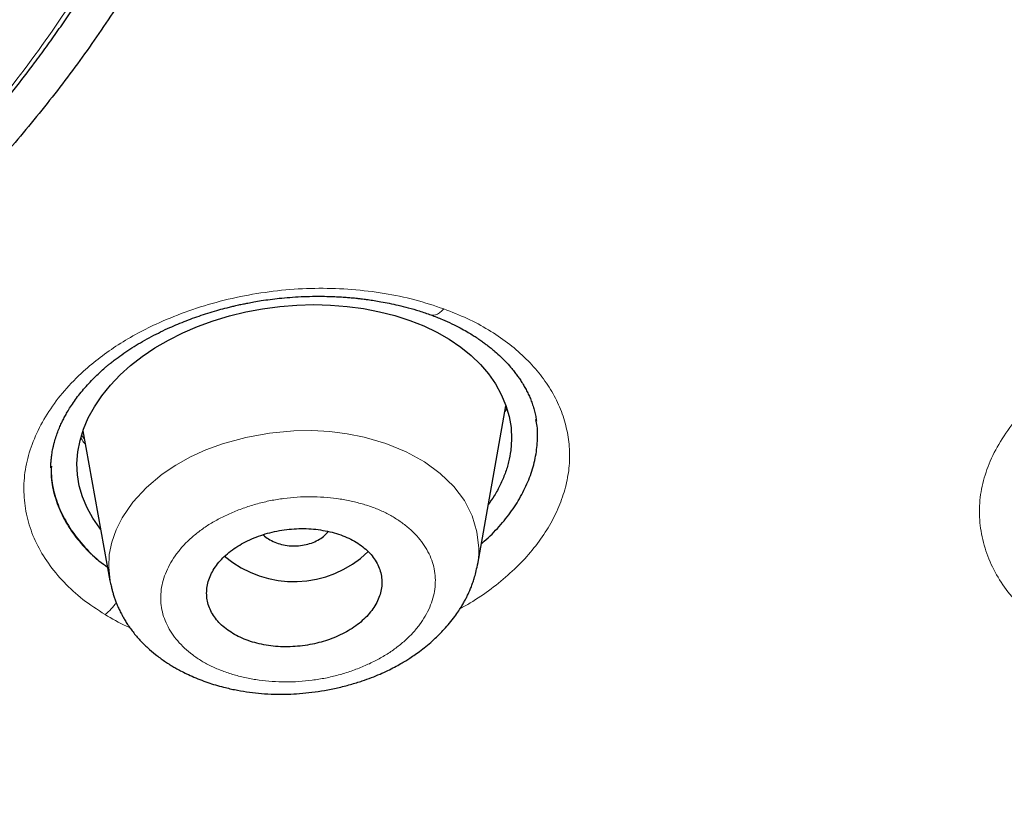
# Model space of a CAD drawing. Header units: millimetres. Extents: x 8 to 1023, y 12 to 832.
# Tile 710 of 968: x 656 to 666, y 758 to 766. Entities that reach past the tile are written whole.
import ezdxf

# ---------------------------------------------------------------- set-up
doc = ezdxf.new("R2010")
doc.units = ezdxf.units.MM

msp = doc.modelspace()

# ---------------------------------------------------------------- linework, layer by layer
at = {"color": 7, "linetype": 'Continuous', "lineweight": 30}
for p, q in [((660.319, 760.1), (660.609, 761.728)), ((660.612, 761.719), (660.606, 761.712)), ((656.264, 761.47), (656.54, 759.929)), ((660.316, 760.101), (660.314, 760.089))]:
    msp.add_line(p, q, dxfattribs=at)
at = {"color": 8, "linetype": 'Continuous', "lineweight": 0}
msp.add_line((660.619, 761.695), (660.598, 761.664), dxfattribs=at)
at = {"color": 7, "linetype": 'Continuous', "lineweight": 30, "flags": 128}
msp.add_lwpolyline([(656.444, 760.462), (656.437, 760.47), (656.366, 760.572), (656.307, 760.679), (656.26, 760.791), (656.227, 760.904), (656.208, 761.019), (656.203, 761.135), (656.212, 761.253), (656.234, 761.372), (656.27, 761.489), (656.319, 761.604), (656.382, 761.718), (656.458, 761.831), (656.546, 761.94), (656.645, 762.044), (656.754, 762.142), (656.874, 762.235), (657.004, 762.322), (657.143, 762.403), (657.289, 762.476), (657.442, 762.542), (657.602, 762.6), (657.769, 762.65), (657.938, 762.691), (658.11, 762.723), (658.285, 762.747), (658.46, 762.761), (658.635, 762.766), (658.807, 762.761), (658.978, 762.748), (659.147, 762.725), (659.31, 762.694), (659.468, 762.653), (659.621, 762.604), (659.765, 762.547), (659.9, 762.482), (660.027, 762.41), (660.144, 762.33), (660.251, 762.244), (660.346, 762.152), (660.43, 762.055), (660.501, 761.952), (660.561, 761.844), (660.608, 761.732), (660.642, 761.618), (660.661, 761.503), (660.666, 761.386), (660.658, 761.268), (660.658, 761.268)], dxfattribs=at)
at = {"color": 8, "linetype": 'Continuous', "lineweight": 0, "flags": 128}
for points in [[(659.971, 762.723), (659.949, 762.701), (659.928, 762.683), (659.907, 762.669), (659.886, 762.661), (659.867, 762.657), (659.848, 762.658), (659.839, 762.66)], [(656.545, 759.929), (656.529, 760.071), (656.535, 760.2), (656.561, 760.328), (656.605, 760.454), (656.667, 760.578), (656.777, 760.737), (656.916, 760.887), (657.079, 761.024), (657.218, 761.118), (657.368, 761.202), (657.528, 761.275), (657.698, 761.338), (657.936, 761.403), (658.181, 761.447), (658.43, 761.47), (658.616, 761.473), (658.8, 761.463), (658.979, 761.441), (659.153, 761.405), (659.376, 761.34), (659.583, 761.254), (659.771, 761.151), (659.935, 761.032), (660.073, 760.899), (660.182, 760.754), (660.262, 760.597), (660.311, 760.433), (660.33, 760.264), (660.33, 760.264)]]:
    msp.add_lwpolyline(points, dxfattribs=at)
at = {"color": 7, "linetype": 'Continuous', "lineweight": 30}
msp.add_arc((658.431, 761.019), 1.098, 229.6223, 314.0116, dxfattribs=at)
at = {"color": 8, "linetype": 'Continuous', "lineweight": 0}
msp.add_arc((656.213, 759.953), 0.463, 306.9694, 328.2188, dxfattribs=at)
at = {"color": 7, "linetype": 'Continuous', "lineweight": 30}
for points, knots in [([(638.967, 820.409), (639.825, 820.401), (641.54, 820.386), (644.108, 820.26), (646.667, 820.06), (649.211, 819.78), (651.736, 819.422), (654.237, 818.985), (656.847, 818.443), (659.555, 817.781), (662.346, 816.982), (665.077, 816.082), (667.741, 815.083), (670.332, 813.99), (672.724, 812.86), (674.924, 811.713), (676.942, 810.562), (678.889, 809.349), (680.762, 808.076), (682.555, 806.746), (684.266, 805.361), (685.893, 803.924), (687.432, 802.438), (688.881, 800.905), (690.237, 799.329), (691.498, 797.713), (692.662, 796.059), (693.724, 794.369), (694.737, 792.553), (695.676, 790.607), (696.518, 788.53), (697.215, 786.425), (697.764, 784.298), (698.165, 782.153), (698.403, 780.1), (698.503, 778.144), (698.485, 776.289), (698.354, 774.437), (698.113, 772.591), (697.761, 770.754), (697.3, 768.929), (696.731, 767.121), (696.054, 765.331), (695.271, 763.565), (694.383, 761.824), (693.39, 760.113), (692.294, 758.435), (691.099, 756.793), (689.735, 755.101), (688.185, 753.369), (686.433, 751.611), (684.562, 749.919), (682.573, 748.298), (680.479, 746.747), (678.994, 745.78), (678.252, 745.296)], [0, 0, 0, 0, 0.017859, 0.035717, 0.053574, 0.07143, 0.089287, 0.107143, 0.125, 0.145832, 0.166666, 0.1875, 0.208333, 0.229166, 0.249999, 0.267856, 0.285713, 0.303571, 0.321429, 0.339287, 0.357144, 0.375001, 0.392858, 0.410715, 0.428572, 0.446429, 0.464286, 0.482143, 0.500002, 0.520835, 0.541668, 0.562501, 0.583334, 0.604167, 0.624999, 0.642856, 0.660713, 0.678571, 0.696428, 0.714286, 0.732144, 0.750003, 0.76786, 0.785718, 0.803575, 0.821433, 0.839289, 0.857146, 0.875003, 0.895835, 0.916668, 0.9375, 0.958333, 0.979167, 1, 1, 1, 1]), ([(638.967, 735.109), (639.574, 735.113), (640.787, 735.121), (642.603, 735.185), (644.413, 735.288), (646.217, 735.433), (648.014, 735.618), (649.801, 735.844), (651.525, 736.103), (653.184, 736.389), (654.78, 736.7), (656.361, 737.043), (657.927, 737.419), (659.479, 737.828), (661.066, 738.282), (662.683, 738.787), (664.324, 739.344), (665.935, 739.936), (667.518, 740.564), (669.071, 741.227), (670.597, 741.926), (672.053, 742.641), (673.438, 743.365), (674.752, 744.095), (676.034, 744.851), (677.285, 745.634), (678.505, 746.442), (679.727, 747.299), (680.947, 748.208), (682.157, 749.169), (683.325, 750.157), (684.449, 751.171), (685.531, 752.212), (686.571, 753.281), (687.54, 754.346), (688.44, 755.401), (689.269, 756.44), (690.054, 757.494), (690.796, 758.561), (691.493, 759.642), (692.165, 760.769), (692.807, 761.942), (693.414, 763.161), (693.967, 764.394), (694.467, 765.639), (694.913, 766.898), (695.307, 768.172), (695.637, 769.422), (695.907, 770.643), (696.122, 771.83), (696.289, 773.019), (696.407, 774.209), (696.478, 775.401), (696.501, 776.628), (696.472, 777.89), (696.385, 779.185), (696.241, 780.478), (696.04, 781.77), (695.783, 783.061), (695.469, 784.349), (695.11, 785.595), (694.712, 786.795), (694.282, 787.948), (693.806, 789.089), (693.286, 790.218), (692.721, 791.335), (692.12, 792.423), (691.486, 793.483), (690.822, 794.514), (690.118, 795.532), (689.373, 796.538), (688.589, 797.53), (687.765, 798.51), (686.903, 799.473), (685.994, 800.432), (685.038, 801.383), (684.031, 802.327), (682.988, 803.248), (681.91, 804.146), (680.795, 805.023), (679.662, 805.863), (678.514, 806.667), (677.353, 807.437), (676.161, 808.184), (674.939, 808.909), (673.685, 809.611), (672.401, 810.29), (671.091, 810.944), (669.74, 811.58), (668.351, 812.195), (666.92, 812.79), (665.466, 813.354), (663.991, 813.887), (662.494, 814.39), (661.001, 814.854), (659.513, 815.28), (658.034, 815.671), (656.538, 816.032), (655.027, 816.364), (653.499, 816.666), (651.955, 816.939), (650.399, 817.182), (648.812, 817.398), (647.198, 817.584), (645.557, 817.739), (643.913, 817.86), (642.267, 817.945), (640.618, 817.999), (639.517, 818.006), (638.967, 818.009)], [0, 0, 0, 0, 0.010081, 0.020137, 0.030179, 0.040216, 0.050257, 0.060311, 0.070335, 0.079491, 0.088633, 0.097767, 0.1069, 0.116039, 0.125192, 0.135253, 0.145282, 0.155288, 0.16528, 0.175267, 0.185259, 0.195301, 0.204496, 0.213673, 0.222839, 0.232002, 0.241168, 0.250345, 0.260322, 0.270285, 0.280246, 0.290212, 0.300194, 0.310203, 0.320293, 0.329526, 0.338727, 0.347904, 0.357065, 0.366218, 0.375372, 0.385323, 0.395264, 0.405207, 0.415162, 0.425139, 0.435149, 0.445226, 0.454443, 0.463632, 0.472801, 0.481959, 0.491116, 0.500279, 0.510233, 0.520184, 0.530144, 0.540125, 0.550137, 0.560192, 0.570258, 0.579448, 0.588609, 0.59775, 0.60688, 0.616007, 0.625139, 0.633867, 0.642594, 0.651329, 0.660077, 0.668845, 0.677642, 0.686473, 0.695244, 0.704395, 0.713529, 0.722653, 0.731774, 0.740899, 0.750037, 0.758756, 0.767483, 0.776222, 0.78498, 0.793764, 0.802579, 0.811433, 0.820208, 0.829363, 0.838502, 0.847632, 0.856762, 0.865897, 0.875044, 0.883755, 0.89247, 0.901196, 0.909939, 0.918704, 0.927499, 0.936329, 0.945126, 0.954305, 0.963462, 0.972602, 0.981734, 0.990864, 1, 1, 1, 1]), ([(638.967, 785.936), (639.257, 785.933), (639.834, 785.928), (640.696, 785.886), (641.551, 785.819), (642.398, 785.725), (643.233, 785.604), (644.055, 785.457), (644.865, 785.285), (645.668, 785.087), (646.462, 784.864), (647.245, 784.615), (648.014, 784.341), (648.767, 784.042), (649.503, 783.718), (650.215, 783.373), (650.9, 783.01), (651.557, 782.63), (652.189, 782.23), (652.798, 781.809), (653.384, 781.367), (653.945, 780.903), (654.478, 780.419), (654.983, 779.917), (655.454, 779.402), (655.891, 778.878), (656.294, 778.344), (656.665, 777.798), (657.008, 777.236), (657.319, 776.661), (657.597, 776.074), (657.839, 775.481), (658.045, 774.88), (658.214, 774.275), (658.346, 773.67), (658.44, 773.066), (658.497, 772.463), (658.516, 771.854), (658.498, 771.242), (658.442, 770.628), (658.348, 770.018), (658.217, 769.412), (658.049, 768.813), (657.845, 768.221), (657.606, 767.637), (657.331, 767.056), (657.018, 766.477), (656.67, 765.904), (656.288, 765.341), (655.875, 764.796), (655.431, 764.266), (654.959, 763.756), (654.46, 763.265), (653.934, 762.793), (653.379, 762.336), (652.791, 761.894), (652.174, 761.468), (651.529, 761.06), (650.862, 760.675), (650.173, 760.311), (649.465, 759.972), (648.74, 759.657), (647.998, 759.366), (647.235, 759.095), (646.448, 758.846), (645.642, 758.62), (644.822, 758.418), (643.996, 758.244), (643.163, 758.097), (642.329, 757.977), (641.493, 757.885), (640.657, 757.82), (639.814, 757.779), (639.25, 757.774), (638.967, 757.772)], [0, 0, 0, 0, 0.01416, 0.028225, 0.042221, 0.056175, 0.070116, 0.08382, 0.097563, 0.111371, 0.125269, 0.139236, 0.153202, 0.167193, 0.181236, 0.195324, 0.209096, 0.222815, 0.236507, 0.250198, 0.264062, 0.277956, 0.291908, 0.305946, 0.319987, 0.333699, 0.347417, 0.361166, 0.374969, 0.38903, 0.403034, 0.417007, 0.430976, 0.44504, 0.458842, 0.472564, 0.48623, 0.49987, 0.513831, 0.527731, 0.541598, 0.555459, 0.569343, 0.583028, 0.596788, 0.610648, 0.624634, 0.638912, 0.653063, 0.667115, 0.681093, 0.695027, 0.708695, 0.722372, 0.736086, 0.749862, 0.763897, 0.77786, 0.791778, 0.805678, 0.819587, 0.833284, 0.847043, 0.860888, 0.874845, 0.889056, 0.903155, 0.91717, 0.931127, 0.945054, 0.95873, 0.972428, 0.986177, 1, 1, 1, 1]), ([(696.002, 776.466), (695.995, 775.965), (695.98, 774.963), (695.861, 773.463), (695.671, 771.966), (695.403, 770.472), (695.058, 768.982), (694.646, 767.529), (694.173, 766.115), (693.644, 764.745), (693.05, 763.39), (692.39, 762.05), (691.653, 760.704), (690.836, 759.354), (689.936, 758.003), (688.967, 756.676), (687.929, 755.373), (686.822, 754.093), (685.671, 752.865), (684.485, 751.69), (683.268, 750.57), (681.999, 749.481), (680.677, 748.423), (679.281, 747.382), (677.809, 746.359), (676.259, 745.359), (674.655, 744.399), (672.996, 743.477), (671.286, 742.597), (669.568, 741.779), (667.85, 741.022), (666.138, 740.324), (664.394, 739.67), (662.62, 739.06), (660.784, 738.485), (658.885, 737.946), (656.924, 737.45), (654.934, 737.004), (652.914, 736.61), (650.868, 736.267), (648.844, 735.984), (646.851, 735.757), (644.895, 735.584), (642.936, 735.461), (640.975, 735.386), (638.968, 735.36), (636.917, 735.386), (634.827, 735.468), (632.743, 735.605), (630.664, 735.798), (628.594, 736.046), (626.578, 736.343), (624.621, 736.682), (622.727, 737.062), (620.857, 737.487), (619.01, 737.958), (617.144, 738.486), (615.264, 739.075), (613.374, 739.728), (611.522, 740.43), (609.706, 741.18), (607.926, 741.979), (606.219, 742.809), (604.589, 743.665), (603.037, 744.539), (601.531, 745.45), (600.073, 746.396), (598.63, 747.399), (597.207, 748.46), (595.812, 749.581), (594.477, 750.737), (593.201, 751.928), (591.982, 753.155), (590.846, 754.392), (589.791, 755.634), (588.819, 756.873), (587.909, 758.133), (587.061, 759.414), (586.26, 760.742), (585.51, 762.116), (584.818, 763.533), (584.199, 764.965), (583.654, 766.413), (583.181, 767.878), (582.788, 769.332), (582.473, 770.771), (582.232, 772.188), (582.061, 773.609), (581.954, 775.036), (581.941, 775.989), (581.934, 776.466)], [0, 0, 0, 0, 0.011647, 0.023279, 0.034914, 0.046569, 0.058262, 0.069997, 0.081033, 0.092045, 0.103046, 0.114051, 0.125075, 0.136674, 0.148268, 0.159874, 0.171507, 0.183184, 0.194903, 0.205931, 0.216944, 0.227954, 0.238974, 0.250018, 0.2616, 0.2732, 0.284834, 0.296518, 0.308264, 0.319998, 0.330999, 0.341975, 0.352941, 0.363907, 0.374886, 0.386463, 0.398058, 0.409684, 0.421356, 0.433089, 0.444843, 0.455871, 0.466863, 0.477832, 0.488791, 0.499751, 0.51144, 0.523115, 0.53479, 0.54648, 0.558201, 0.569925, 0.580927, 0.591892, 0.602833, 0.61376, 0.624687, 0.6364, 0.648087, 0.659761, 0.671439, 0.683135, 0.694871, 0.705904, 0.716895, 0.727858, 0.738804, 0.749746, 0.761426, 0.773081, 0.784724, 0.796373, 0.808043, 0.819784, 0.830839, 0.841857, 0.852852, 0.863839, 0.87483, 0.886496, 0.898127, 0.909738, 0.921348, 0.932974, 0.944696, 0.955762, 0.96681, 0.977856, 0.988914, 1, 1, 1, 1]), ([(582.445, 775.805), (582.445, 775.791), (582.446, 775.76), (582.447, 775.709), (582.449, 775.649), (582.451, 775.581), (582.454, 775.505), (582.457, 775.421), (582.461, 775.331), (582.465, 775.232), (582.47, 775.126), (582.481, 774.907), (582.5, 774.597), (582.529, 774.201), (582.56, 773.843), (582.593, 773.506), (582.628, 773.19), (582.665, 772.876), (582.711, 772.525), (582.768, 772.132), (582.837, 771.695), (582.904, 771.311), (582.965, 770.984), (583.017, 770.718), (583.07, 770.459), (583.122, 770.215), (583.173, 769.987), (583.221, 769.774), (583.26, 769.611), (583.288, 769.493), (583.306, 769.42), (583.323, 769.353), (583.337, 769.294), (583.35, 769.246), (583.359, 769.209), (583.366, 769.182), (583.372, 769.159), (583.378, 769.131), (583.387, 769.096), (583.398, 769.054), (583.41, 769.007), (583.428, 768.941), (583.451, 768.852), (583.482, 768.737), (583.516, 768.613), (583.553, 768.478), (583.594, 768.333), (583.638, 768.177), (583.686, 768.014), (583.735, 767.849), (583.784, 767.687), (583.847, 767.486), (583.922, 767.248), (584.011, 766.978), (584.098, 766.72), (584.182, 766.477), (584.265, 766.245), (584.347, 766.019), (584.43, 765.796), (584.513, 765.577), (584.597, 765.362), (584.681, 765.149), (584.766, 764.938), (584.855, 764.724), (584.947, 764.504), (585.046, 764.275), (585.151, 764.035), (585.248, 763.818), (585.336, 763.627), (585.412, 763.461), (585.492, 763.292), (585.572, 763.123), (585.654, 762.954), (585.734, 762.791), (585.812, 762.634), (585.886, 762.487), (585.955, 762.351), (586.02, 762.225), (586.076, 762.116), (586.123, 762.027), (586.16, 761.957), (586.191, 761.898), (586.22, 761.843), (586.252, 761.784), (586.292, 761.708), (586.342, 761.618), (586.399, 761.511), (586.463, 761.395), (586.533, 761.269), (586.609, 761.134), (586.69, 760.991), (586.777, 760.838), (586.871, 760.677), (587.008, 760.442), (587.188, 760.142), (587.409, 759.783), (587.629, 759.435), (587.821, 759.138), (587.984, 758.889), (588.12, 758.687), (588.252, 758.491), (588.381, 758.303), (588.506, 758.125), (588.624, 757.956), (588.737, 757.798), (588.845, 757.648), (588.946, 757.509), (589.042, 757.378), (589.137, 757.25), (589.234, 757.12), (589.337, 756.983), (589.452, 756.831), (589.581, 756.663), (589.725, 756.478), (589.878, 756.283), (590.04, 756.08), (590.266, 755.8), (590.557, 755.446), (590.835, 755.119), (591.036, 754.886), (591.156, 754.747), (591.277, 754.609), (591.4, 754.47), (591.524, 754.331), (591.649, 754.193), (591.765, 754.066), (591.87, 753.951), (591.962, 753.851), (592.045, 753.762), (592.112, 753.69), (592.164, 753.634), (592.204, 753.592), (592.239, 753.554), (592.272, 753.52), (592.3, 753.49), (592.322, 753.467), (592.339, 753.449), (592.357, 753.43), (592.378, 753.408), (592.405, 753.379), (592.44, 753.343), (592.483, 753.298), (592.534, 753.245), (592.592, 753.184), (592.655, 753.12), (592.72, 753.053), (592.785, 752.985), (592.852, 752.918), (592.977, 752.79), (593.165, 752.601), (593.418, 752.35), (593.681, 752.094), (593.968, 751.819), (594.277, 751.527), (594.605, 751.224), (594.934, 750.926), (595.263, 750.634), (595.591, 750.348), (595.881, 750.099), (596.129, 749.89), (596.331, 749.722), (596.524, 749.563), (596.706, 749.414), (596.867, 749.284), (597.008, 749.171), (597.13, 749.074), (597.25, 748.978), (597.374, 748.881), (597.508, 748.776), (597.652, 748.664), (597.808, 748.544), (597.975, 748.417), (598.153, 748.282), (598.342, 748.141), (598.538, 747.995), (598.739, 747.847), (598.94, 747.701), (599.22, 747.499), (599.579, 747.245), (600.015, 746.943), (600.448, 746.649), (600.879, 746.363), (601.31, 746.083), (601.742, 745.808), (602.163, 745.545), (602.575, 745.293), (602.98, 745.049), (603.395, 744.804), (603.824, 744.556), (604.265, 744.306), (604.63, 744.103), (604.91, 743.95), (605.099, 743.847), (605.28, 743.75), (605.452, 743.658), (605.614, 743.573), (605.766, 743.493), (605.908, 743.418), (606.018, 743.361), (606.097, 743.321), (606.146, 743.296), (606.187, 743.275), (606.219, 743.258), (606.245, 743.244), (606.269, 743.232), (606.296, 743.218), (606.334, 743.199), (606.385, 743.173), (606.45, 743.14), (606.523, 743.103), (606.6, 743.064), (606.717, 743.005), (606.876, 742.925), (607.083, 742.823), (607.304, 742.715), (607.539, 742.6), (607.787, 742.482), (608.042, 742.36), (608.3, 742.239), (608.556, 742.121), (608.862, 741.98), (609.217, 741.82), (609.617, 741.643), (610.008, 741.473), (610.39, 741.31), (610.766, 741.152), (611.14, 740.998), (611.62, 740.804), (612.207, 740.572), (612.904, 740.306), (613.624, 740.041), (614.365, 739.777), (615.129, 739.515), (615.898, 739.262), (616.673, 739.017), (617.494, 738.768), (618.362, 738.517), (619.278, 738.265), (620.2, 738.025), (621.127, 737.797), (622.059, 737.58), (622.997, 737.374), (623.913, 737.186), (624.807, 737.014), (625.678, 736.856), (626.552, 736.709), (627.428, 736.572), (628.306, 736.445), (629.187, 736.328), (630.071, 736.221), (630.957, 736.124), (631.845, 736.037), (632.734, 735.96), (633.626, 735.894), (634.502, 735.839), (635.362, 735.794), (636.206, 735.76), (637.052, 735.735), (637.899, 735.719), (638.792, 735.711), (639.729, 735.714), (640.71, 735.73), (641.688, 735.758), (642.665, 735.798), (643.641, 735.851), (644.614, 735.915), (645.559, 735.99), (646.476, 736.074), (647.363, 736.165), (648.248, 736.266), (649.13, 736.378), (650.01, 736.499), (650.887, 736.63), (651.762, 736.772), (652.635, 736.923), (653.504, 737.085), (654.37, 737.257), (655.233, 737.438), (656.074, 737.625), (656.896, 737.818), (657.697, 738.016), (658.494, 738.223), (659.287, 738.438), (660.116, 738.673), (660.981, 738.931), (661.879, 739.211), (662.77, 739.503), (663.654, 739.806), (664.53, 740.12), (665.398, 740.445), (666.12, 740.726), (666.7, 740.96), (667.143, 741.142), (667.588, 741.328), (668.034, 741.52), (668.482, 741.716), (668.917, 741.91), (669.34, 742.103), (669.753, 742.295), (670.072, 742.446), (670.296, 742.553), (670.422, 742.614), (670.548, 742.675), (670.676, 742.737), (670.803, 742.8), (670.931, 742.863), (671.055, 742.924), (671.178, 742.986), (671.297, 743.046), (671.41, 743.103), (671.509, 743.153), (671.593, 743.195), (671.663, 743.231), (671.716, 743.258), (671.758, 743.28), (671.794, 743.299), (671.835, 743.32), (671.884, 743.345), (671.941, 743.375), (672.014, 743.412), (672.102, 743.458), (672.207, 743.513), (672.322, 743.574), (672.442, 743.637), (672.603, 743.723), (672.805, 743.831), (673.079, 743.98), (673.387, 744.149), (673.729, 744.34), (674.075, 744.537), (674.42, 744.735), (674.759, 744.934), (675.112, 745.144), (675.478, 745.365), (675.854, 745.596), (676.221, 745.826), (676.583, 746.057), (676.944, 746.291), (677.308, 746.531), (677.675, 746.777), (678.047, 747.031), (678.36, 747.25), (678.612, 747.427), (678.798, 747.56), (678.973, 747.686), (679.139, 747.806), (679.295, 747.92), (679.441, 748.028), (679.577, 748.129), (679.7, 748.221), (679.811, 748.305), (679.915, 748.384), (680.023, 748.466), (680.137, 748.553), (680.258, 748.646), (680.386, 748.745), (680.529, 748.857), (680.688, 748.981), (680.862, 749.12), (681.045, 749.266), (681.232, 749.418), (681.42, 749.571), (681.688, 749.792), (682.03, 750.08), (682.41, 750.406), (682.745, 750.7), (683.041, 750.964), (683.336, 751.231), (683.633, 751.505), (683.935, 751.789), (684.176, 752.02), (684.355, 752.194), (684.472, 752.308), (684.59, 752.424), (684.708, 752.542), (684.825, 752.658), (684.938, 752.772), (685.046, 752.882), (685.149, 752.986), (685.246, 753.085), (685.332, 753.175), (685.409, 753.255), (685.47, 753.319), (685.517, 753.367), (685.551, 753.403), (685.58, 753.433), (685.606, 753.461), (685.634, 753.491), (685.668, 753.526), (685.708, 753.569), (685.755, 753.619), (685.823, 753.691), (685.911, 753.786), (686.019, 753.902), (686.13, 754.023), (686.261, 754.167), (686.414, 754.336), (686.589, 754.532), (686.77, 754.738), (686.954, 754.95), (687.232, 755.274), (687.595, 755.709), (687.935, 756.13), (688.169, 756.427), (688.303, 756.598), (688.435, 756.77), (688.565, 756.94), (688.692, 757.108), (688.814, 757.272), (688.931, 757.431), (689.041, 757.581), (689.143, 757.723), (689.237, 757.855), (689.319, 757.97), (689.39, 758.07), (689.453, 758.16), (689.517, 758.252), (689.586, 758.351), (689.658, 758.457), (689.741, 758.578), (689.834, 758.715), (689.937, 758.87), (690.046, 759.035), (690.16, 759.21), (690.318, 759.454), (690.515, 759.764), (690.767, 760.174), (691.033, 760.62), (691.239, 760.978), (691.37, 761.211), (691.43, 761.318), (691.487, 761.421), (691.539, 761.516), (691.585, 761.6), (691.624, 761.673), (691.656, 761.731), (691.68, 761.776), (691.698, 761.81), (691.712, 761.836), (691.722, 761.856), (691.731, 761.873), (691.741, 761.892), (691.755, 761.918), (691.772, 761.95), (691.792, 761.987), (691.821, 762.042), (691.861, 762.12), (691.914, 762.221), (691.971, 762.333), (692.05, 762.488), (692.151, 762.687), (692.272, 762.933), (692.396, 763.19), (692.523, 763.459), (692.637, 763.706), (692.738, 763.928), (692.824, 764.122), (692.909, 764.315), (692.989, 764.502), (693.063, 764.678), (693.134, 764.848), (693.201, 765.011), (693.263, 765.166), (693.32, 765.309), (693.369, 765.433), (693.41, 765.538), (693.445, 765.63), (693.481, 765.724), (693.522, 765.831), (693.568, 765.954), (693.619, 766.094), (693.674, 766.245), (693.732, 766.407), (693.792, 766.58), (693.852, 766.754), (693.911, 766.928), (693.968, 767.099), (694.024, 767.271), (694.079, 767.441), (694.131, 767.607), (694.181, 767.77), (694.241, 767.971), (694.31, 768.207), (694.387, 768.476), (694.443, 768.68), (694.48, 768.82), (694.5, 768.897), (694.519, 768.966), (694.534, 769.027), (694.548, 769.079), (694.559, 769.122), (694.568, 769.158), (694.576, 769.19), (694.585, 769.225), (694.596, 769.269), (694.61, 769.323), (694.625, 769.386), (694.643, 769.459), (694.664, 769.543), (694.686, 769.637), (694.71, 769.74), (694.737, 769.854), (694.774, 770.015), (694.819, 770.219), (694.876, 770.49), (694.936, 770.784), (694.997, 771.101), (695.053, 771.412), (695.105, 771.717), (695.154, 772.019), (695.204, 772.356), (695.256, 772.734), (695.308, 773.156), (695.354, 773.588), (695.395, 774.028), (695.429, 774.472), (695.451, 774.796), (695.459, 774.972), (695.46, 774.998)], [0, 0, 0, 0, 0.000308, 0.00069, 0.001145, 0.001674, 0.002276, 0.00292, 0.003632, 0.004411, 0.005257, 0.006152, 0.009626, 0.012651, 0.015604, 0.018178, 0.020695, 0.02317, 0.025678, 0.029092, 0.032585, 0.036159, 0.038302, 0.040463, 0.042551, 0.044541, 0.046341, 0.048052, 0.049674, 0.050287, 0.050886, 0.051446, 0.051921, 0.05231, 0.052613, 0.052804, 0.052961, 0.053179, 0.053464, 0.053812, 0.054194, 0.054604, 0.05543, 0.056351, 0.057369, 0.058452, 0.059626, 0.060891, 0.062239, 0.063584, 0.064902, 0.066193, 0.068489, 0.070695, 0.07281, 0.074779, 0.076663, 0.078501, 0.080325, 0.082135, 0.0839, 0.08565, 0.087387, 0.08913, 0.090952, 0.092859, 0.09485, 0.096926, 0.098274, 0.099656, 0.101071, 0.102516, 0.103918, 0.105323, 0.106643, 0.107879, 0.109031, 0.110099, 0.111082, 0.111784, 0.112377, 0.112857, 0.113276, 0.11378, 0.114377, 0.115197, 0.116102, 0.117093, 0.118169, 0.119332, 0.120556, 0.121864, 0.123254, 0.124726, 0.127926, 0.131043, 0.134078, 0.13703, 0.138843, 0.140623, 0.142364, 0.14403, 0.145612, 0.147112, 0.148529, 0.149862, 0.151113, 0.15228, 0.153387, 0.154557, 0.155794, 0.157098, 0.15869, 0.160373, 0.162145, 0.164008, 0.165957, 0.169858, 0.173805, 0.175097, 0.176394, 0.177695, 0.179001, 0.180312, 0.181628, 0.182918, 0.183956, 0.184904, 0.185762, 0.186531, 0.186966, 0.187365, 0.18773, 0.18806, 0.188352, 0.188581, 0.188733, 0.18889, 0.189107, 0.189383, 0.189718, 0.190161, 0.190677, 0.191267, 0.191909, 0.192557, 0.193211, 0.193869, 0.194531, 0.196938, 0.199405, 0.201934, 0.204523, 0.207615, 0.210672, 0.213694, 0.216683, 0.219637, 0.222551, 0.224419, 0.226191, 0.227867, 0.229446, 0.23093, 0.232027, 0.233066, 0.234053, 0.235094, 0.236222, 0.237439, 0.238744, 0.240137, 0.241618, 0.243188, 0.244814, 0.246468, 0.248106, 0.249729, 0.253273, 0.256743, 0.260138, 0.263484, 0.26681, 0.270115, 0.2734, 0.276392, 0.279395, 0.28247, 0.285617, 0.288837, 0.292128, 0.293531, 0.294898, 0.296193, 0.297416, 0.298566, 0.299645, 0.300653, 0.301588, 0.301976, 0.302323, 0.302612, 0.302842, 0.303015, 0.303155, 0.303344, 0.303584, 0.303961, 0.304422, 0.304945, 0.305488, 0.306049, 0.307393, 0.30883, 0.310362, 0.311986, 0.313704, 0.315477, 0.317252, 0.318998, 0.320714, 0.323489, 0.326185, 0.328803, 0.331343, 0.333818, 0.336286, 0.338754, 0.343278, 0.347803, 0.352328, 0.357176, 0.362024, 0.366874, 0.371725, 0.376579, 0.382198, 0.387818, 0.393438, 0.399057, 0.404677, 0.410297, 0.415916, 0.421067, 0.426217, 0.431363, 0.436505, 0.441643, 0.44678, 0.451918, 0.457057, 0.462198, 0.467338, 0.472478, 0.477619, 0.482467, 0.487317, 0.49217, 0.49703, 0.501898, 0.507534, 0.513158, 0.518775, 0.524387, 0.529996, 0.535605, 0.541214, 0.546354, 0.551494, 0.556634, 0.561772, 0.566907, 0.572047, 0.577191, 0.582339, 0.587488, 0.592639, 0.59779, 0.602941, 0.607798, 0.612655, 0.617512, 0.622369, 0.627226, 0.632845, 0.638459, 0.64407, 0.64968, 0.65529, 0.660898, 0.666508, 0.669406, 0.67233, 0.675279, 0.678255, 0.681257, 0.684301, 0.68705, 0.689866, 0.69275, 0.693613, 0.694482, 0.695357, 0.696238, 0.697125, 0.698018, 0.698897, 0.699709, 0.7006, 0.701391, 0.702082, 0.702673, 0.703163, 0.703553, 0.703797, 0.704045, 0.704323, 0.704664, 0.705071, 0.705543, 0.706196, 0.706944, 0.707779, 0.708635, 0.709499, 0.711221, 0.712975, 0.715398, 0.717879, 0.720418, 0.722964, 0.725469, 0.727931, 0.730829, 0.733666, 0.736441, 0.73918, 0.741976, 0.744786, 0.747659, 0.750595, 0.753592, 0.755153, 0.756652, 0.758075, 0.759422, 0.760694, 0.76189, 0.763011, 0.764057, 0.764932, 0.765771, 0.766663, 0.767617, 0.768632, 0.769708, 0.770846, 0.77225, 0.773737, 0.775308, 0.776945, 0.778574, 0.780189, 0.783939, 0.787607, 0.790333, 0.793014, 0.795703, 0.798467, 0.801307, 0.804223, 0.805343, 0.806474, 0.807615, 0.808768, 0.809931, 0.811049, 0.812089, 0.813144, 0.814106, 0.814973, 0.815747, 0.816426, 0.816815, 0.81716, 0.817451, 0.81769, 0.817966, 0.818306, 0.818714, 0.819191, 0.819737, 0.820807, 0.821917, 0.823067, 0.824256, 0.826025, 0.827874, 0.829805, 0.831814, 0.833841, 0.838883, 0.843888, 0.845453, 0.847015, 0.848572, 0.850125, 0.851625, 0.853136, 0.854564, 0.85591, 0.857172, 0.858352, 0.85945, 0.860254, 0.861023, 0.86184, 0.862717, 0.863654, 0.86465, 0.865925, 0.867287, 0.868734, 0.870268, 0.871888, 0.875148, 0.878391, 0.882556, 0.886693, 0.887618, 0.888542, 0.889446, 0.89026, 0.890977, 0.891598, 0.892122, 0.892465, 0.892749, 0.892973, 0.893137, 0.893255, 0.893404, 0.893628, 0.893917, 0.894227, 0.894552, 0.895334, 0.896195, 0.897134, 0.898152, 0.900125, 0.902192, 0.904352, 0.906606, 0.908953, 0.91054, 0.912168, 0.913799, 0.915348, 0.916812, 0.91819, 0.919568, 0.920848, 0.92203, 0.923114, 0.923897, 0.924625, 0.925385, 0.926208, 0.927268, 0.928417, 0.929652, 0.930976, 0.932387, 0.933885, 0.93524, 0.936655, 0.938067, 0.939448, 0.940799, 0.942118, 0.943407, 0.945689, 0.947868, 0.949944, 0.950626, 0.951255, 0.951815, 0.952306, 0.952726, 0.953077, 0.953358, 0.953576, 0.953864, 0.954213, 0.954643, 0.955153, 0.955745, 0.956418, 0.957172, 0.958007, 0.958924, 0.959918, 0.961895, 0.963844, 0.966437, 0.968978, 0.971468, 0.973907, 0.976298, 0.978703, 0.981989, 0.985351, 0.988789, 0.992305, 0.995867, 0.999377, 1, 1, 1, 1]), ([(646.319, 759.065), (646.382, 759.083), (646.58, 759.142), (646.898, 759.246), (647.271, 759.372), (647.626, 759.5), (647.972, 759.63), (648.31, 759.764), (648.64, 759.902), (648.957, 760.04), (649.266, 760.18), (649.569, 760.323), (649.876, 760.475), (650.187, 760.635), (650.454, 760.778), (650.676, 760.901), (650.849, 760.999), (651.015, 761.096), (651.169, 761.188), (651.312, 761.274), (651.443, 761.355), (651.562, 761.431), (651.672, 761.501), (651.776, 761.568), (651.883, 761.639), (651.998, 761.716), (652.123, 761.8), (652.256, 761.893), (652.398, 761.994), (652.549, 762.103), (652.767, 762.264), (653.043, 762.477), (653.37, 762.743), (653.631, 762.965), (653.83, 763.142), (653.973, 763.272), (654.11, 763.4), (654.239, 763.523), (654.355, 763.636), (654.459, 763.74), (654.552, 763.835), (654.623, 763.908), (654.674, 763.961), (654.705, 763.994), (654.73, 764.02), (654.75, 764.041), (654.769, 764.061), (654.792, 764.086), (654.825, 764.122), (654.867, 764.166), (654.917, 764.221), (654.975, 764.286), (655.042, 764.36), (655.166, 764.501), (655.341, 764.706), (655.559, 764.976), (655.741, 765.213), (655.889, 765.415), (656.007, 765.579), (656.117, 765.739), (656.219, 765.892), (656.311, 766.033), (656.393, 766.164), (656.465, 766.283), (656.526, 766.384), (656.575, 766.468), (656.616, 766.539), (656.657, 766.611), (656.703, 766.694), (656.757, 766.793), (656.818, 766.907), (656.883, 767.032), (656.951, 767.169), (657.022, 767.316), (657.087, 767.455), (657.144, 767.581), (657.191, 767.688), (657.233, 767.787), (657.27, 767.878), (657.303, 767.959), (657.332, 768.032), (657.358, 768.098), (657.381, 768.158), (657.402, 768.213), (657.42, 768.263), (657.439, 768.315), (657.46, 768.374), (657.485, 768.444), (657.512, 768.524), (657.542, 768.613), (657.575, 768.714), (657.609, 768.823), (657.656, 768.979), (657.713, 769.177), (657.775, 769.419), (657.831, 769.661), (657.882, 769.905), (657.927, 770.15), (657.966, 770.393), (657.998, 770.632), (658.024, 770.866), (658.044, 771.094), (658.055, 771.271), (658.061, 771.398), (658.065, 771.476), (658.067, 771.549), (658.07, 771.615), (658.072, 771.674), (658.072, 771.713), (658.073, 771.73)], [0, 0, 0, 0, 0.009237, 0.028897, 0.047079, 0.064826, 0.082343, 0.099663, 0.116795, 0.133745, 0.149638, 0.165895, 0.182598, 0.199744, 0.217325, 0.227358, 0.237439, 0.247027, 0.256023, 0.264428, 0.272106, 0.279213, 0.285747, 0.291741, 0.298127, 0.305154, 0.312819, 0.321119, 0.330051, 0.339616, 0.349827, 0.37199, 0.394041, 0.415976, 0.426276, 0.436549, 0.446728, 0.456338, 0.465288, 0.473044, 0.480224, 0.486827, 0.489715, 0.49219, 0.494183, 0.495696, 0.496826, 0.498738, 0.501368, 0.504717, 0.508783, 0.513568, 0.51907, 0.525281, 0.544524, 0.563858, 0.58328, 0.594766, 0.60628, 0.617553, 0.628024, 0.637677, 0.646511, 0.654528, 0.661729, 0.666814, 0.6714, 0.67604, 0.681134, 0.688006, 0.695565, 0.703811, 0.712746, 0.722371, 0.732687, 0.739998, 0.746987, 0.753399, 0.759234, 0.76449, 0.769166, 0.773264, 0.777311, 0.780676, 0.783793, 0.786875, 0.790657, 0.795221, 0.800242, 0.805959, 0.812372, 0.819467, 0.826789, 0.841952, 0.857165, 0.872424, 0.887728, 0.903075, 0.918372, 0.933204, 0.947895, 0.962041, 0.975642, 0.980836, 0.985736, 0.990095, 0.99392, 0.997217, 1, 1, 1, 1]), ([(655.935, 761.09), (655.935, 761.107), (655.935, 761.139), (655.939, 761.184), (655.944, 761.222), (655.949, 761.257), (655.955, 761.289), (655.962, 761.32), (655.973, 761.363), (655.989, 761.414), (656.01, 761.472), (656.032, 761.524), (656.054, 761.572), (656.078, 761.617), (656.104, 761.665), (656.137, 761.718), (656.176, 761.776), (656.221, 761.837), (656.27, 761.897), (656.323, 761.957), (656.377, 762.013), (656.429, 762.063), (656.472, 762.102), (656.506, 762.131), (656.535, 762.155), (656.567, 762.181), (656.617, 762.219), (656.684, 762.267), (656.767, 762.322), (656.854, 762.376), (656.945, 762.427), (657.038, 762.475), (657.129, 762.519), (657.218, 762.558), (657.303, 762.593), (657.391, 762.626), (657.479, 762.657), (657.569, 762.686), (657.658, 762.712), (657.732, 762.732), (657.79, 762.746), (657.83, 762.756), (657.861, 762.763), (657.887, 762.769), (657.919, 762.775), (657.964, 762.784), (658.025, 762.796), (658.101, 762.808), (658.188, 762.821), (658.285, 762.832), (658.392, 762.842), (658.505, 762.849), (658.617, 762.852), (658.719, 762.853), (658.809, 762.85), (658.885, 762.847), (658.95, 762.843), (659.004, 762.839), (659.047, 762.835), (659.077, 762.832), (659.099, 762.829), (659.122, 762.827), (659.155, 762.823), (659.2, 762.817), (659.258, 762.808), (659.33, 762.796), (659.413, 762.78), (659.507, 762.76), (659.61, 762.734), (659.723, 762.701), (659.799, 762.674), (659.839, 762.66)], [0, 0, 0, 0, 0.017917, 0.033044, 0.045388, 0.055017, 0.063996, 0.073366, 0.083128, 0.101966, 0.119981, 0.136271, 0.150684, 0.164045, 0.178122, 0.194663, 0.213112, 0.231946, 0.251082, 0.270133, 0.289178, 0.305831, 0.319568, 0.328299, 0.335571, 0.344385, 0.35542, 0.37578, 0.396748, 0.417614, 0.438379, 0.459042, 0.479623, 0.497255, 0.514882, 0.5325, 0.550107, 0.567701, 0.585278, 0.60118, 0.610304, 0.617774, 0.623591, 0.627828, 0.632732, 0.641295, 0.652559, 0.66652, 0.683177, 0.700395, 0.719783, 0.741314, 0.762306, 0.781077, 0.797348, 0.81147, 0.823439, 0.833253, 0.841787, 0.847532, 0.850106, 0.854467, 0.860687, 0.868765, 0.88027, 0.894198, 0.910544, 0.929305, 0.950473, 0.974041, 1, 1, 1, 1]), ([(659.839, 762.66), (659.878, 762.645), (659.953, 762.617), (660.051, 762.572), (660.135, 762.53), (660.203, 762.492), (660.257, 762.459), (660.299, 762.433), (660.329, 762.413), (660.351, 762.397), (660.37, 762.384), (660.393, 762.367), (660.422, 762.345), (660.458, 762.317), (660.505, 762.278), (660.559, 762.228), (660.618, 762.169), (660.665, 762.116), (660.701, 762.07), (660.729, 762.033), (660.755, 761.996), (660.78, 761.957), (660.804, 761.916), (660.828, 761.871), (660.85, 761.825), (660.87, 761.776), (660.888, 761.725), (660.905, 761.669), (660.916, 761.616), (660.92, 761.586), (660.923, 761.571)], [0, 0, 0, 0, 0.063045, 0.118985, 0.16787, 0.20973, 0.244584, 0.270992, 0.29122, 0.305275, 0.317201, 0.331566, 0.354065, 0.380739, 0.410646, 0.463744, 0.515799, 0.565861, 0.599792, 0.629985, 0.659467, 0.691984, 0.726961, 0.762648, 0.798935, 0.835999, 0.873998, 0.913011, 0.954673, 1, 1, 1, 1]), ([(660.357, 760.312), (660.366, 760.32), (660.435, 760.375), (660.541, 760.487), (660.672, 760.647), (660.776, 760.816), (660.856, 760.99), (660.91, 761.166), (660.935, 761.343), (660.937, 761.484), (660.922, 761.565), (660.917, 761.588)], [0, 0, 0, 0, 0.021972, 0.154003, 0.285013, 0.416468, 0.549816, 0.683031, 0.814581, 0.945991, 1, 1, 1, 1]), ([(656.279, 761.385), (656.276, 761.389), (656.266, 761.402), (656.257, 761.415), (656.25, 761.424)], [0, 0, 0, 0, 0.293986, 1, 1, 1, 1]), ([(660.658, 761.268), (660.652, 761.229), (660.639, 761.15), (660.602, 761.032), (660.553, 760.916), (660.495, 760.809), (660.449, 760.742), (660.428, 760.713)], [0, 0, 0, 0, 0.207586, 0.415909, 0.625394, 0.833376, 1, 1, 1, 1]), ([(655.94, 761.106), (655.939, 761.073), (655.936, 760.973), (655.971, 760.807), (656.044, 760.613), (656.154, 760.427), (656.298, 760.255), (656.42, 760.137), (656.501, 760.083), (656.514, 760.074)], [0, 0, 0, 0, 0.0847815, 0.2599457, 0.4353999, 0.6137881, 0.7912946, 0.9667542, 1, 1, 1, 1]), ([(658.621, 759.279), (658.651, 759.286), (658.711, 759.299), (658.8, 759.328), (658.887, 759.363), (658.971, 759.405), (659.049, 759.453), (659.119, 759.506), (659.18, 759.564), (659.232, 759.625), (659.274, 759.69), (659.306, 759.757), (659.327, 759.825), (659.336, 759.893), (659.334, 759.962), (659.32, 760.029), (659.295, 760.094), (659.259, 760.156), (659.212, 760.214), (659.156, 760.267), (659.09, 760.316), (659.016, 760.358), (658.934, 760.394), (658.847, 760.423), (658.754, 760.445), (658.658, 760.46), (658.559, 760.467), (658.458, 760.466), (658.357, 760.458), (658.257, 760.442), (658.16, 760.419), (658.066, 760.389), (657.976, 760.353), (657.893, 760.31), (657.816, 760.262), (657.746, 760.208), (657.685, 760.151), (657.634, 760.089), (657.592, 760.024), (657.561, 759.958), (657.542, 759.889), (657.533, 759.821), (657.536, 759.752), (657.55, 759.686), (657.576, 759.621), (657.613, 759.559), (657.66, 759.501), (657.717, 759.448), (657.784, 759.4), (657.858, 759.358), (657.94, 759.322), (658.028, 759.294), (658.121, 759.272), (658.218, 759.258), (658.318, 759.251), (658.419, 759.253), (658.52, 759.261), (658.587, 759.273), (658.621, 759.279)], [0, 0, 0, 0, 0.01636, 0.032719, 0.050431, 0.068199, 0.085911, 0.103666, 0.121477, 0.139232, 0.157085, 0.174996, 0.192849, 0.210812, 0.228833, 0.246796, 0.264832, 0.282926, 0.300963, 0.319003, 0.3371, 0.35514, 0.373112, 0.391142, 0.409114, 0.42698, 0.444902, 0.462767, 0.480532, 0.498352, 0.516117, 0.53383, 0.5516, 0.569313, 0.587047, 0.604838, 0.622572, 0.640391, 0.658267, 0.676086, 0.694016, 0.712004, 0.729935, 0.747954, 0.766032, 0.784052, 0.802099, 0.820204, 0.838251, 0.856251, 0.874308, 0.892308, 0.910236, 0.92822, 0.946148, 0.96408, 0.982069, 1, 1, 1, 1]), ([(658.116, 760.404), (658.12, 760.399), (658.139, 760.379), (658.165, 760.363), (658.185, 760.351)], [0, 0, 0, 0, 0.228278, 1, 1, 1, 1]), ([(658.185, 760.351), (658.207, 760.34), (658.249, 760.318), (658.323, 760.298), (658.401, 760.287), (658.48, 760.288), (658.557, 760.3), (658.629, 760.323), (658.694, 760.355), (658.747, 760.393), (658.772, 760.423), (658.783, 760.437)], [0, 0, 0, 0, 0.1129473, 0.2259381, 0.3389289, 0.4518762, 0.5648235, 0.6778143, 0.7908051, 0.9037524, 1, 1, 1, 1]), ([(656.542, 759.931), (656.546, 759.913), (656.553, 759.879), (656.563, 759.838), (656.573, 759.802), (656.585, 759.763), (656.599, 759.725), (656.613, 759.69), (656.629, 759.653), (656.648, 759.612), (656.67, 759.57), (656.692, 759.53), (656.717, 759.49), (656.746, 759.448), (656.789, 759.39), (656.849, 759.319), (656.926, 759.242), (656.997, 759.182), (657.055, 759.138), (657.1, 759.106), (657.141, 759.079), (657.18, 759.055), (657.221, 759.031), (657.27, 759.004), (657.333, 758.973), (657.405, 758.94), (657.484, 758.908), (657.565, 758.879), (657.646, 758.854), (657.741, 758.829), (657.85, 758.805), (657.974, 758.785), (658.1, 758.771), (658.231, 758.764), (658.362, 758.765), (658.491, 758.772), (658.618, 758.784), (658.748, 758.804), (658.881, 758.83), (659.01, 758.863), (659.126, 758.899), (659.227, 758.935), (659.314, 758.971), (659.393, 759.007), (659.464, 759.043), (659.526, 759.077), (659.578, 759.108), (659.627, 759.139), (659.68, 759.175), (659.74, 759.218), (659.805, 759.27), (659.866, 759.323), (659.924, 759.378), (659.977, 759.434), (660.031, 759.496), (660.08, 759.559), (660.122, 759.619), (660.154, 759.669), (660.179, 759.711), (660.198, 759.748), (660.216, 759.783), (660.233, 759.821), (660.25, 759.86), (660.268, 759.908), (660.285, 759.959), (660.301, 760.017), (660.311, 760.065), (660.316, 760.09)], [0, 0, 0, 0, 0.01121, 0.020434, 0.029298, 0.038704, 0.048072, 0.056281, 0.064069, 0.074895, 0.086119, 0.095377, 0.105318, 0.117395, 0.129032, 0.152831, 0.177353, 0.199911, 0.211963, 0.223538, 0.234592, 0.24294, 0.252359, 0.264326, 0.278824, 0.295826, 0.313675, 0.331031, 0.347899, 0.364283, 0.389505, 0.413535, 0.437267, 0.462266, 0.488596, 0.511561, 0.535454, 0.560267, 0.585987, 0.61192, 0.636214, 0.655656, 0.67383, 0.690748, 0.706448, 0.720767, 0.732492, 0.74286, 0.755662, 0.771322, 0.788658, 0.806887, 0.821868, 0.837694, 0.854866, 0.873868, 0.889014, 0.901883, 0.912176, 0.920389, 0.928768, 0.937586, 0.948337, 0.95805, 0.969394, 0.983657, 1, 1, 1, 1])]:
    msp.add_open_spline(points, degree=3, knots=knots, dxfattribs=at)
at = {"color": 8, "linetype": 'Continuous', "lineweight": 0}
for points, knots in [([(646.282, 759.065), (647.014, 759.308), (648.501, 759.801), (650.546, 760.801), (652.419, 761.979), (654.057, 763.328), (655.442, 764.817), (656.546, 766.427), (657.343, 768.129), (657.831, 769.891), (657.997, 771.686), (657.828, 773.483), (657.336, 775.245), (656.537, 776.944), (655.431, 778.55), (654.046, 780.038), (652.405, 781.386), (650.531, 782.567), (648.461, 783.561), (646.226, 784.354), (643.872, 784.922), (641.436, 785.282), (639.79, 785.328), (638.967, 785.351)], [0, 0, 0, 0, 0.046338, 0.094182, 0.1418, 0.189329, 0.23707, 0.284824, 0.332538, 0.380284, 0.4281, 0.476007, 0.523873, 0.571486, 0.619076, 0.666821, 0.714378, 0.76206, 0.809853, 0.857317, 0.905183, 0.952607, 1, 1, 1, 1]), ([(638.967, 782.908), (639.517, 782.896), (640.617, 782.873), (642.255, 782.692), (643.866, 782.405), (645.606, 781.959), (647.432, 781.312), (649.278, 780.426), (650.81, 779.46), (652.05, 778.475), (653.042, 777.513), (653.9, 776.487), (654.613, 775.406), (655.173, 774.279), (655.58, 773.115), (655.829, 771.925), (655.923, 770.59), (655.787, 769.123), (655.352, 767.552), (654.701, 766.161), (653.91, 764.956), (653.051, 763.928), (652.061, 762.967), (650.822, 761.981), (649.292, 761.015), (647.448, 760.128), (645.623, 759.479), (643.884, 759.032), (642.269, 758.743), (640.625, 758.56), (639.52, 758.537), (638.967, 758.525)], [0, 0, 0, 0, 0.031069, 0.062075, 0.093363, 0.124711, 0.16619, 0.207944, 0.249617, 0.28078, 0.312056, 0.343337, 0.374521, 0.405715, 0.437044, 0.468441, 0.499853, 0.541642, 0.58335, 0.625051, 0.656359, 0.687665, 0.718921, 0.750068, 0.791688, 0.833484, 0.874942, 0.906259, 0.937621, 0.968771, 1, 1, 1, 1]), ([(582.659, 776.332), (582.666, 775.834), (582.681, 774.839), (582.8, 773.349), (582.99, 771.862), (583.259, 770.378), (583.603, 768.901), (584.012, 767.464), (584.48, 766.072), (585.002, 764.724), (585.588, 763.391), (586.238, 762.074), (586.964, 760.748), (587.769, 759.418), (588.659, 758.085), (589.618, 756.774), (590.648, 755.485), (591.745, 754.219), (592.883, 753.006), (594.054, 751.849), (595.251, 750.746), (596.5, 749.675), (597.799, 748.636), (599.175, 747.61), (600.63, 746.6), (602.166, 745.609), (603.754, 744.658), (605.395, 743.747), (607.082, 742.879), (608.776, 742.073), (610.466, 741.329), (612.153, 740.644), (613.872, 740), (615.622, 739.399), (617.438, 738.83), (619.319, 738.297), (621.263, 737.804), (623.235, 737.363), (625.233, 736.974), (627.253, 736.637), (629.249, 736.358), (631.212, 736.136), (633.14, 735.967), (635.074, 735.846), (637.012, 735.773), (638.993, 735.748), (641.014, 735.774), (643.07, 735.855), (645.12, 735.991), (647.165, 736.181), (649.206, 736.425), (651.198, 736.718), (653.137, 737.055), (655.016, 737.431), (656.871, 737.854), (658.702, 738.321), (660.546, 738.845), (662.397, 739.426), (664.251, 740.067), (666.069, 740.756), (667.851, 741.492), (669.602, 742.278), (671.285, 743.096), (672.898, 743.942), (674.436, 744.808), (675.927, 745.709), (677.371, 746.646), (678.797, 747.638), (680.201, 748.685), (681.575, 749.79), (682.892, 750.931), (684.151, 752.106), (685.354, 753.318), (686.476, 754.539), (687.516, 755.764), (688.475, 756.985), (689.373, 758.227), (690.209, 759.489), (691.001, 760.799), (691.743, 762.157), (692.429, 763.563), (693.043, 764.985), (693.584, 766.425), (694.053, 767.881), (694.44, 769.321), (694.75, 770.74), (694.986, 772.134), (695.154, 773.53), (695.258, 774.93), (695.271, 775.865), (695.278, 776.332)], [0, 0, 0, 0, 0.0117137, 0.0234149, 0.0351216, 0.0468522, 0.0586247, 0.070364, 0.0813631, 0.0923367, 0.1032992, 0.1142649, 0.1252481, 0.1368316, 0.148424, 0.1600419, 0.1717018, 0.1834199, 0.1951477, 0.206154, 0.2171342, 0.2281014, 0.2390684, 0.2500482, 0.2616874, 0.2733323, 0.2849979, 0.2966994, 0.3084517, 0.3201468, 0.3311024, 0.3420458, 0.3529893, 0.3639449, 0.3749251, 0.3865672, 0.398212, 0.409874, 0.4215681, 0.4333088, 0.4450345, 0.4560332, 0.4670091, 0.4779743, 0.4889413, 0.4999221, 0.5115701, 0.5232038, 0.5348379, 0.5464871, 0.5581659, 0.5699121, 0.5809668, 0.5919838, 0.6029753, 0.6139537, 0.6249313, 0.6365724, 0.6481884, 0.6597941, 0.6714039, 0.6830322, 0.6947667, 0.7058318, 0.7168559, 0.7278515, 0.7388313, 0.7498078, 0.7614587, 0.7730925, 0.7847248, 0.7963708, 0.8080459, 0.8197857, 0.8308292, 0.8418316, 0.8528066, 0.8637681, 0.8747299, 0.8864319, 0.8981149, 0.9097963, 0.9214933, 0.9332235, 0.9449736, 0.9560095, 0.967015, 0.9780052, 0.9889952, 1, 1, 1, 1]), ([(656.491, 759.583), (656.413, 759.634), (656.257, 759.735), (656.064, 759.913), (655.903, 760.107), (655.78, 760.314), (655.698, 760.531), (655.656, 760.756), (655.655, 760.986), (655.698, 761.217), (655.784, 761.447), (655.908, 761.671), (656.069, 761.885), (656.25, 762.069), (656.438, 762.225), (656.625, 762.356), (656.827, 762.475), (657.068, 762.594), (657.349, 762.707), (657.672, 762.805), (658.006, 762.877), (658.347, 762.922), (658.689, 762.939), (659.028, 762.926), (659.359, 762.886), (659.677, 762.821), (659.873, 762.755), (659.971, 762.723)], [0, 0, 0, 0, 0.041579, 0.083091, 0.125154, 0.16691, 0.20829, 0.249911, 0.291428, 0.33289, 0.374949, 0.416911, 0.458367, 0.49994, 0.531351, 0.562464, 0.593554, 0.624899, 0.66681, 0.708286, 0.749947, 0.791692, 0.833143, 0.874941, 0.91677, 0.958255, 1, 1, 1, 1]), ([(666.537, 759.264), (666.495, 759.281), (666.361, 759.335), (666.163, 759.452), (665.951, 759.611), (665.778, 759.791), (665.641, 759.991), (665.542, 760.209), (665.482, 760.437), (665.465, 760.669), (665.493, 760.901), (665.565, 761.133), (665.683, 761.363), (665.844, 761.59), (666.039, 761.808), (666.266, 762.009), (666.521, 762.189), (666.805, 762.347), (667.115, 762.483), (667.449, 762.596), (667.794, 762.685), (668.141, 762.746), (668.483, 762.777), (668.822, 762.777), (669.156, 762.749), (669.369, 762.707), (669.477, 762.686)], [0, 0, 0, 0, 0.019423, 0.062025, 0.103853, 0.145587, 0.187913, 0.231488, 0.275599, 0.31821, 0.359996, 0.401668, 0.443947, 0.487522, 0.531602, 0.57422, 0.616059, 0.65784, 0.700287, 0.744092, 0.788098, 0.830677, 0.872476, 0.914177, 0.956466, 1, 1, 1, 1]), ([(659.971, 762.723), (660.052, 762.691), (660.214, 762.627), (660.432, 762.51), (660.629, 762.377), (660.802, 762.229), (660.95, 762.068), (661.072, 761.897), (661.165, 761.716), (661.228, 761.527), (661.263, 761.333), (661.266, 761.137), (661.237, 760.939), (661.176, 760.741), (661.088, 760.546), (660.97, 760.358), (660.826, 760.177), (660.655, 760.006), (660.46, 759.846), (660.287, 759.725), (660.173, 759.664), (660.138, 759.645)], [0, 0, 0, 0, 0.054651, 0.108642, 0.162585, 0.217089, 0.271717, 0.325741, 0.379744, 0.434309, 0.48876, 0.542676, 0.596684, 0.651408, 0.706113, 0.76013, 0.814059, 0.868501, 0.92266, 0.976444, 1, 1, 1, 1]), ([(656.289, 761.332), (656.277, 761.347), (656.259, 761.368), (656.247, 761.392), (656.243, 761.399)], [0, 0, 0, 0, 0.675981, 1, 1, 1, 1]), ([(655.937, 761.09), (655.937, 761.058), (655.937, 760.958), (655.971, 760.793), (656.045, 760.601), (656.154, 760.419), (656.298, 760.251), (656.419, 760.134), (656.501, 760.08), (656.514, 760.071)], [0, 0, 0, 0, 0.084033, 0.260859, 0.437135, 0.6132, 0.789302, 0.96568, 1, 1, 1, 1]), ([(659.884, 759.938), (659.883, 759.968), (659.879, 760.03), (659.857, 760.12), (659.821, 760.208), (659.772, 760.293), (659.712, 760.373), (659.639, 760.448), (659.557, 760.517), (659.464, 760.58), (659.362, 760.635), (659.251, 760.683), (659.131, 760.722), (659.005, 760.753), (658.873, 760.776), (658.739, 760.79), (658.603, 760.795), (658.465, 760.791), (658.327, 760.777), (658.191, 760.755), (658.057, 760.723), (657.926, 760.682), (657.8, 760.634), (657.681, 760.578), (657.57, 760.516), (657.468, 760.447), (657.376, 760.372), (657.294, 760.292), (657.224, 760.207), (657.165, 760.118), (657.119, 760.026), (657.086, 759.934), (657.067, 759.84), (657.061, 759.747), (657.069, 759.655), (657.091, 759.564), (657.126, 759.477), (657.175, 759.392), (657.235, 759.312), (657.307, 759.237), (657.39, 759.168), (657.483, 759.105), (657.585, 759.05), (657.696, 759.003), (657.816, 758.963), (657.942, 758.932), (658.073, 758.909), (658.208, 758.895), (658.344, 758.89), (658.482, 758.894), (658.62, 758.908), (658.756, 758.93), (658.89, 758.962), (659.021, 759.002), (659.147, 759.051), (659.266, 759.106), (659.377, 759.169), (659.479, 759.238), (659.571, 759.313), (659.653, 759.393), (659.723, 759.478), (659.782, 759.567), (659.828, 759.658), (659.861, 759.751), (659.881, 759.845), (659.883, 759.907), (659.884, 759.938)], [0, 0, 0, 0, 0.015519, 0.031028, 0.046687, 0.062653, 0.078237, 0.093887, 0.109636, 0.125121, 0.14065, 0.156126, 0.171703, 0.187535, 0.203376, 0.21897, 0.234463, 0.250005, 0.265611, 0.281117, 0.29668, 0.312456, 0.328241, 0.34382, 0.35934, 0.374951, 0.390455, 0.405929, 0.421536, 0.437433, 0.453256, 0.46887, 0.484427, 0.500082, 0.515658, 0.531164, 0.546756, 0.562587, 0.57834, 0.593912, 0.609448, 0.625094, 0.640576, 0.656044, 0.671654, 0.687559, 0.703146, 0.718786, 0.734539, 0.750012, 0.765549, 0.781024, 0.796593, 0.812414, 0.828253, 0.843847, 0.859344, 0.874897, 0.890475, 0.905971, 0.921546, 0.937357, 0.953187, 0.968804, 0.984358, 1, 1, 1, 1]), ([(660.33, 760.264), (660.33, 760.221), (660.33, 760.167), (660.319, 760.113), (660.316, 760.101)], [0, 0, 0, 0, 0.786513, 1, 1, 1, 1]), ([(656.744, 759.451), (656.733, 759.456), (656.641, 759.494), (656.561, 759.541), (656.491, 759.583)], [0, 0, 0, 0, 0.12411, 1, 1, 1, 1])]:
    msp.add_open_spline(points, degree=3, knots=knots, dxfattribs=at)

doc.saveas('drawing.dxf')
